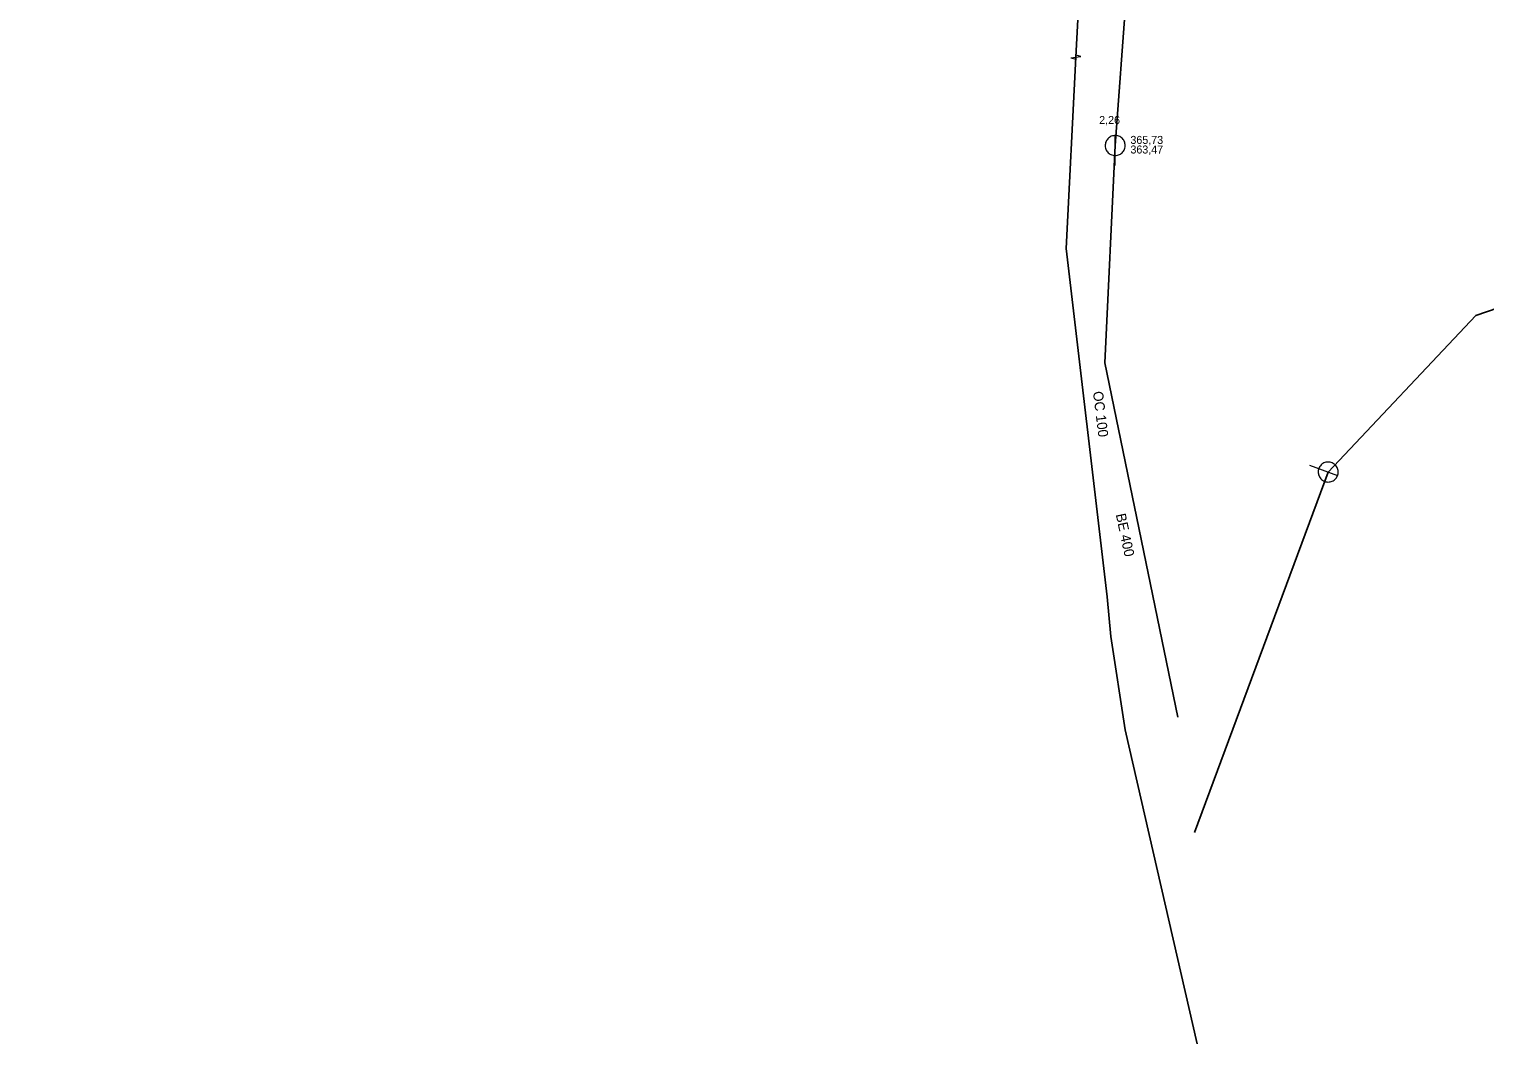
# Model space of a CAD drawing. Extents: x -809028 to -807737, y -990545 to -989489.
# Drawn here: x -808450.4 to -808304.8, y -990309.4 to -990207.9 of the extents above; entities that cross this region are included whole.
import ezdxf

# ---------------------------------------------------------------- set-up
doc = ezdxf.new("R2010")
doc.units = 0
doc.header["$LTSCALE"] = 0.32
for name, color, linetype, lineweight in [('1', 7, 'Continuous', 13), ('14', 7, 'Continuous', 25), ('17', 7, 'Continuous', 25), ('22', 7, 'Continuous', 13), ('47', 7, 'Continuous', 13)]:
    doc.layers.add(name, color=color, linetype=linetype, lineweight=lineweight)

msp = doc.modelspace()

# ---------------------------------------------------------------- linework, layer by layer
at = {"layer": '14'}
for p, q in [((-808337.75, -990164.01), (-808341.785, -990219.498)), ((-808320.489, -990252.16), (-808333.866, -990288.234))]:
    msp.add_line(p, q, dxfattribs=at)
for points in [[(-808250.91, -990217.71), (-808305.724, -990236.502), (-808320.489, -990252.16)], [(-808341.785, -990219.498), (-808342.833, -990241.227), (-808335.535, -990276.675)]]:
    msp.add_lwpolyline(points, dxfattribs=at)
at = {"layer": '17'}
for points in [[(-808450.392, -990070.058), (-808407.697, -990106.489), (-808400.245, -990114.046), (-808383.377, -990131.011), (-808376.145, -990135.581), (-808355.548, -990147.837), (-808349.357, -990154.173), (-808344.447, -990167.226), (-808345.032, -990197.443), (-808345.713, -990210.651)], [(-808345.713, -990210.651), (-808346.704, -990229.809), (-808342.577, -990264.659), (-808342.221, -990268.627), (-808340.785, -990277.938), (-808333.588, -990309.368)]]:
    msp.add_lwpolyline(points, dxfattribs=at)
at = {"layer": '22'}
for p, q in [((-808341.785, -990221.498), (-808341.784, -990218.498)), ((-808322.364, -990251.464), (-808319.551, -990252.507))]:
    msp.add_line(p, q, dxfattribs=at)
for points in [[(-808340.785, -990219.498), (-808340.79, -990219.389), (-808340.808, -990219.281), (-808340.838, -990219.175), (-808340.878, -990219.074), (-808340.93, -990218.977), (-808340.992, -990218.887), (-808341.064, -990218.804), (-808341.144, -990218.73), (-808341.232, -990218.664), (-808341.326, -990218.609), (-808341.426, -990218.564), (-808341.531, -990218.531), (-808341.638, -990218.509), (-808341.747, -990218.499), (-808341.857, -990218.501), (-808341.965, -990218.515), (-808342.072, -990218.54), (-808342.175, -990218.577), (-808342.273, -990218.626), (-808342.365, -990218.684), (-808342.451, -990218.753), (-808342.528, -990218.83), (-808342.597, -990218.916), (-808342.656, -990219.008), (-808342.704, -990219.106), (-808342.741, -990219.209), (-808342.767, -990219.316), (-808342.781, -990219.424), (-808342.784, -990219.534), (-808342.774, -990219.643), (-808342.753, -990219.75), (-808342.719, -990219.854), (-808342.675, -990219.954), (-808342.62, -990220.049), (-808342.554, -990220.137), (-808342.48, -990220.217), (-808342.397, -990220.289), (-808342.307, -990220.351), (-808342.211, -990220.403), (-808342.109, -990220.444), (-808342.004, -990220.474), (-808341.896, -990220.492), (-808341.786, -990220.498), (-808341.677, -990220.492), (-808341.569, -990220.474), (-808341.464, -990220.445), (-808341.362, -990220.404), (-808341.265, -990220.352), (-808341.175, -990220.29), (-808341.092, -990220.219), (-808341.017, -990220.139), (-808340.952, -990220.051), (-808340.896, -990219.957), (-808340.852, -990219.857), (-808340.818, -990219.753), (-808340.796, -990219.645), (-808340.786, -990219.536)], [(-808320.837, -990253.097), (-808320.732, -990253.129), (-808320.625, -990253.15), (-808320.515, -990253.159), (-808320.406, -990253.156), (-808320.297, -990253.141), (-808320.191, -990253.114), (-808320.089, -990253.076), (-808319.991, -990253.026), (-808319.899, -990252.967), (-808319.815, -990252.898), (-808319.738, -990252.82), (-808319.67, -990252.733), (-808319.612, -990252.64), (-808319.565, -990252.541), (-808319.529, -990252.437), (-808319.504, -990252.331), (-808319.491, -990252.222), (-808319.489, -990252.113), (-808319.501, -990252.004), (-808319.524, -990251.898), (-808319.559, -990251.793), (-808319.604, -990251.694), (-808319.661, -990251.599), (-808319.726, -990251.512), (-808319.802, -990251.433), (-808319.885, -990251.362), (-808319.977, -990251.301), (-808320.073, -990251.25), (-808320.175, -990251.21), (-808320.281, -990251.182), (-808320.389, -990251.164), (-808320.498, -990251.16), (-808320.607, -990251.166), (-808320.715, -990251.185), (-808320.821, -990251.216), (-808320.921, -990251.258), (-808321.018, -990251.311), (-808321.107, -990251.373), (-808321.189, -990251.445), (-808321.263, -990251.527), (-808321.328, -990251.615), (-808321.382, -990251.71), (-808321.426, -990251.811), (-808321.459, -990251.915), (-808321.479, -990252.023), (-808321.488, -990252.131), (-808321.486, -990252.241), (-808321.47, -990252.35), (-808321.444, -990252.456), (-808321.406, -990252.558), (-808321.357, -990252.657), (-808321.297, -990252.748), (-808321.228, -990252.833), (-808321.15, -990252.909), (-808321.064, -990252.977), (-808320.971, -990253.036), (-808320.872, -990253.083)]]:
    msp.add_lwpolyline(points, close=True, dxfattribs=at)
at = {"layer": '47'}
msp.add_line((-808346.217, -990210.723), (-808345.723, -990210.851), dxfattribs=at)
msp.add_lwpolyline([(-808346.217, -990210.723), (-808345.208, -990210.578), (-808345.702, -990210.45)], dxfattribs=at)

# ---------------------------------------------------------------- texts
at = {"layer": '1'}
msp.add_text('2,26', height=0.8, dxfattribs=at).set_placement((-808343.386, -990217.346))
for s, rotation, p in [('OC 100', 277, (-808344.014, -990244.138)), ('BE 400', 282, (-808341.733, -990256.412))]:
    msp.add_text(s, height=1, rotation=rotation, dxfattribs=at).set_placement(p)
at = {"layer": '14'}
for s, p in [('365,73', (-808340.264, -990219.338)), ('363,47', (-808340.264, -990220.298))]:
    msp.add_text(s, height=0.8, dxfattribs=at).set_placement(p)

doc.saveas('drawing.dxf')
